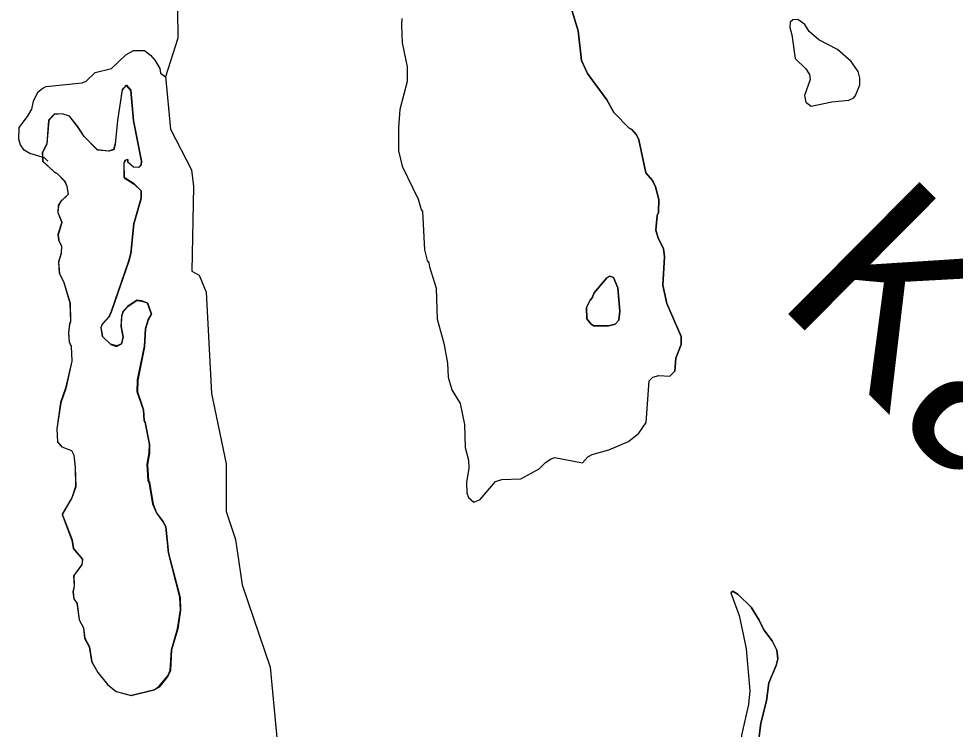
# Model space of a CAD drawing. Extents: x 642515 to 647219, y 6080136 to 6084356.
# Drawn here: x 645041.43 to 645069.94, y 6081015.81 to 6081037.42 of the extents above; entities that cross this region are included whole.
import ezdxf

# ---------------------------------------------------------------- set-up
doc = ezdxf.new("R2010")
doc.units = 0
doc.layers.add('Level 63', color=7, linetype='Continuous')

msp = doc.modelspace()

# ---------------------------------------------------------------- linework, layer by layer
at = {"layer": 'Level 63'}
msp.add_line((645044.4, 6081016.95), (645044.86, 6081016.83), dxfattribs=at)
for points in [[(645046.1, 6081038.32), (645046.26, 6081037.7), (645046.27, 6081036.82), (645045.9, 6081035.65)], [(645058.27, 6081037.65), (645058.46, 6081037.05), (645058.56, 6081036.15), (645058.74, 6081035.75), (645059.33, 6081034.95), (645059.54, 6081034.56), (645060.01, 6081034.09), (645060.09, 6081034.05), (645060.23, 6081033.88), (645060.3, 6081033.73), (645060.52, 6081032.73), (645060.72, 6081032.5), (645060.81, 6081032.3), (645060.91, 6081031.92), (645060.9, 6081031.52), (645060.86, 6081031.43), (645060.82, 6081030.98), (645060.89, 6081030.74), (645061.05, 6081030.43), (645061.08, 6081030.17), (645061.03, 6081029.31), (645061.16, 6081028.75), (645061.59, 6081027.75), (645061.59, 6081027.51), (645061.43, 6081027.09), (645061.4, 6081026.7), (645061.25, 6081026.54)], [(645060.81, 6081032.3), (645060.72, 6081032.5), (645060.52, 6081032.73), (645060.3, 6081033.73), (645060.23, 6081033.88), (645060.09, 6081034.05), (645060.01, 6081034.09), (645059.54, 6081034.56), (645059.33, 6081034.95), (645058.74, 6081035.75), (645058.56, 6081036.15), (645058.46, 6081037.05), (645058.27, 6081037.65)], [(645053.09, 6081037.42), (645053.08, 6081037.21), (645053.1, 6081036.68), (645053.25, 6081035.95), (645053.25, 6081035.51), (645053.03, 6081034.65), (645052.99, 6081034.11), (645052.99, 6081033.4), (645053.1, 6081032.93), (645053.59, 6081031.93), (645053.68, 6081031.61), (645053.72, 6081031.55), (645053.78, 6081030.39), (645053.86, 6081030.06), (645053.91, 6081029.99), (645053.93, 6081029.87), (645054.14, 6081029.22), (645054.17, 6081028.28), (645054.37, 6081027.55), (645054.48, 6081026.94), (645054.5, 6081026.51), (645054.61, 6081026.13), (645054.87, 6081025.71), (645055, 6081025.07), (645055.02, 6081024.37), (645055.12, 6081023.99), (645055.13, 6081023.75), (645055.06, 6081023.31), (645055.07, 6081023), (645055.12, 6081022.85), (645055.28, 6081022.71)], [(645053.09, 6081037.42), (645053.08, 6081037.21), (645053.1, 6081036.68), (645053.25, 6081035.95), (645053.25, 6081035.51), (645053.03, 6081034.65), (645052.99, 6081034.11), (645052.99, 6081033.4), (645053.1, 6081032.93), (645053.59, 6081031.93), (645053.68, 6081031.61), (645053.72, 6081031.55), (645053.78, 6081030.39), (645053.86, 6081030.06), (645053.91, 6081029.99), (645053.93, 6081029.87), (645054.14, 6081029.22), (645054.17, 6081028.28), (645054.37, 6081027.55), (645054.48, 6081026.94), (645054.5, 6081026.51), (645054.61, 6081026.13), (645054.87, 6081025.71), (645055, 6081025.07), (645055.02, 6081024.37), (645055.12, 6081023.99), (645055.13, 6081023.75), (645055.06, 6081023.31), (645055.07, 6081023), (645055.12, 6081022.85), (645055.28, 6081022.71), (645055.47, 6081022.79), (645055.94, 6081023.34), (645056.13, 6081023.4), (645056.71, 6081023.42), (645057.27, 6081023.73), (645057.46, 6081023.92), (645057.64, 6081024.03), (645057.75, 6081024.07), (645058.59, 6081023.91), (645058.75, 6081024.09), (645058.88, 6081024.16), (645059.39, 6081024.3), (645059.99, 6081024.56), (645060.3, 6081024.81), (645060.53, 6081025.14), (645060.62, 6081026.4), (645060.73, 6081026.51), (645060.91, 6081026.56), (645061.25, 6081026.54), (645061.4, 6081026.7), (645061.43, 6081027.09), (645061.59, 6081027.51), (645061.59, 6081027.75), (645061.16, 6081028.75), (645061.03, 6081029.31), (645061.08, 6081030.17), (645061.05, 6081030.43), (645060.89, 6081030.74), (645060.82, 6081030.98), (645060.86, 6081031.43), (645060.9, 6081031.52), (645060.91, 6081031.92), (645060.81, 6081032.3)], [(645066.35, 6081036.48), (645065.78, 6081036.77), (645065.49, 6081037.03), (645065.36, 6081037.24), (645065.14, 6081037.39), (645064.99, 6081037.38), (645064.91, 6081037.31), (645064.9, 6081037.15), (645064.96, 6081036.93), (645065.06, 6081036.21), (645065.39, 6081035.89), (645065.5, 6081035.72), (645065.52, 6081035.57), (645065.35, 6081035.08), (645065.39, 6081034.88), (645065.55, 6081034.76), (645066.18, 6081034.89), (645066.7, 6081034.94), (645066.85, 6081035.01), (645066.9, 6081035.08), (645067.03, 6081035.4), (645067.03, 6081035.61), (645066.98, 6081035.81), (645066.77, 6081036.11), (645066.35, 6081036.48)], [(645066.77, 6081036.11), (645066.35, 6081036.48), (645065.78, 6081036.77), (645065.49, 6081037.03), (645065.36, 6081037.24), (645065.14, 6081037.39), (645064.99, 6081037.38), (645064.91, 6081037.31), (645064.9, 6081037.15), (645064.96, 6081036.93), (645065.06, 6081036.21), (645065.39, 6081035.89), (645065.5, 6081035.72), (645065.52, 6081035.57), (645065.35, 6081035.08), (645065.39, 6081034.88), (645065.55, 6081034.76), (645066.18, 6081034.89), (645066.7, 6081034.94), (645066.85, 6081035.01), (645066.9, 6081035.08), (645067.03, 6081035.4), (645067.03, 6081035.61), (645066.98, 6081035.81), (645066.77, 6081036.11)], [(645042.32, 6081033.08), (645042.21, 6081033.18), (645041.77, 6081033.32), (645041.6, 6081033.42), (645041.48, 6081033.58), (645041.43, 6081033.75), (645041.44, 6081034.11), (645041.7, 6081034.44), (645041.83, 6081034.66), (645041.88, 6081034.91), (645042.01, 6081035.18), (645042.13, 6081035.28), (645042.26, 6081035.35), (645043.36, 6081035.47), (645043.48, 6081035.52), (645043.76, 6081035.78), (645044.25, 6081035.9), (645044.69, 6081036.32), (645044.92, 6081036.45), (645045.26, 6081036.45), (645045.44, 6081036.31), (645045.57, 6081036.16), (645045.72, 6081035.9), (645045.75, 6081035.76), (645045.9, 6081035.65)], [(645045.896, 6081035.655), (645046.054, 6081034.059), (645046.685, 6081032.819), (645046.754, 6081032.311), (645046.701, 6081029.74), (645046.922, 6081029.614), (645047.131, 6081029.1), (645047.294, 6081026.022), (645047.748, 6081023.88), (645047.745, 6081022.43), (645048.028, 6081021.576), (645048.233, 6081020.201), (645049.082, 6081017.693), (645049.372, 6081014.582)], [(645045.159, 6081031.953), (645045.158, 6081032.18), (645044.944, 6081032.393), (645044.643, 6081032.586), (645044.635, 6081033.033), (645044.674, 6081033.113), (645044.748, 6081033.134), (645044.755, 6081033.06), (645044.922, 6081032.907), (645045.089, 6081032.901), (645045.156, 6081032.968), (645045.169, 6081033.088), (645044.925, 6081034.316), (645044.842, 6081035.237), (645044.701, 6081035.391), (645044.581, 6081035.257), (645044.437, 6081034.321), (645044.366, 6081033.607), (645044.319, 6081033.439), (645044.166, 6081033.392), (645043.825, 6081033.425), (645043.417, 6081033.831), (645043.222, 6081034.144), (645042.974, 6081034.457), (645042.747, 6081034.523), (645042.506, 6081034.509), (645042.34, 6081034.328), (645042.289, 6081033.62), (645042.143, 6081033.339), (645042.15, 6081033.207)], [(645044.71, 6081035.39), (645044.58, 6081035.26), (645044.44, 6081034.32), (645044.37, 6081033.6), (645044.32, 6081033.43), (645044.17, 6081033.39), (645043.83, 6081033.42), (645043.42, 6081033.83), (645043.22, 6081034.14), (645042.98, 6081034.45), (645042.75, 6081034.52), (645042.51, 6081034.5), (645042.35, 6081034.32), (645042.29, 6081033.61), (645042.15, 6081033.34), (645042.16, 6081033.08), (645042.52, 6081032.75), (645042.6, 6081032.71), (645042.83, 6081032.47), (645042.89, 6081032.32), (645042.93, 6081032.07), (645042.71, 6081031.86), (645042.64, 6081031.72), (645042.62, 6081031.52), (645042.74, 6081031.22), (645042.63, 6081030.84), (645042.65, 6081030.67), (645042.73, 6081030.5), (645042.72, 6081030.28), (645042.64, 6081030.01), (645042.67, 6081029.67), (645042.8, 6081029.39), (645042.99, 6081028.77), (645043.01, 6081028.2), (645042.98, 6081028.12), (645042.94, 6081027.85), (645042.97, 6081027.59), (645043.03, 6081027.45), (645043.05, 6081027), (645042.86, 6081026.17), (645042.71, 6081025.73), (645042.59, 6081024.94), (645042.61, 6081024.54), (645042.74, 6081024.39), (645043.04, 6081024.28), (645043.11, 6081024.14), (645043.15, 6081023.77), (645043.17, 6081023.18), (645043.05, 6081022.84), (645042.75, 6081022.34), (645043.05, 6081021.56), (645043.09, 6081021.3), (645043.37, 6081020.97), (645043.35, 6081020.81), (645043.1, 6081020.47), (645043.12, 6081020.17), (645043.08, 6081019.98), (645043.11, 6081019.77), (645043.21, 6081019.63), (645043.27, 6081019.13), (645043.4, 6081018.89), (645043.44, 6081018.58), (645043.58, 6081018.31), (645043.65, 6081017.86), (645043.84, 6081017.53), (645044.14, 6081017.16), (645044.4, 6081016.95)], [(645044.71, 6081035.39), (645044.84, 6081035.24), (645044.92, 6081034.31), (645045.17, 6081033.08), (645045.16, 6081032.96), (645045.09, 6081032.89), (645044.92, 6081032.9), (645044.75, 6081033.05), (645044.75, 6081033.13), (645044.68, 6081033.11), (645044.63, 6081033.03), (645044.64, 6081032.58), (645044.94, 6081032.38), (645045.16, 6081032.18), (645045.16, 6081031.95), (645044.93, 6081031.18), (645044.84, 6081030.27), (645044.78, 6081030.04), (645044.25, 6081028.52), (645044.18, 6081028.35), (645043.98, 6081028.13), (645043.93, 6081028.02), (645043.98, 6081027.75), (645044.23, 6081027.51), (645044.41, 6081027.45), (645044.56, 6081027.53), (645044.61, 6081027.73), (645044.55, 6081028.05), (645044.57, 6081028.37), (645044.61, 6081028.52), (645044.75, 6081028.66), (645045.02, 6081028.85), (645045.18, 6081028.83), (645045.35, 6081028.77), (645045.47, 6081028.43), (645045.37, 6081028.25), (645045.29, 6081027.98), (645045.26, 6081027.44), (645045.05, 6081026.42), (645045.04, 6081026.07), (645045.23, 6081025.52), (645045.25, 6081025.19), (645045.28, 6081025.14), (645045.41, 6081024.47), (645045.41, 6081024.2), (645045.35, 6081023.86), (645045.38, 6081023.36), (645045.41, 6081023.32), (645045.52, 6081022.65), (645045.62, 6081022.39), (645045.83, 6081022.11), (645045.91, 6081021.96), (645045.99, 6081021.16), (645046.34, 6081019.81), (645046.35, 6081019.43), (645046.27, 6081018.86), (645046.08, 6081018.22), (645046.05, 6081017.59), (645045.97, 6081017.42), (645045.7, 6081017.09), (645045.56, 6081017), (645044.86, 6081016.83)], [(645042.15, 6081033.207), (645042.157, 6081033.086), (645042.512, 6081032.759), (645042.599, 6081032.713), (645042.826, 6081032.473), (645042.894, 6081032.326), (645042.934, 6081032.073), (645042.715, 6081031.865), (645042.635, 6081031.731), (645042.616, 6081031.524), (645042.737, 6081031.231), (645042.624, 6081030.85), (645042.645, 6081030.683), (645042.732, 6081030.503), (645042.726, 6081030.282), (645042.64, 6081030.022), (645042.661, 6081029.681), (645042.802, 6081029.394), (645042.991, 6081028.767), (645043.006, 6081028.206), (645042.973, 6081028.133), (645042.941, 6081027.859), (645042.968, 6081027.592), (645043.022, 6081027.458), (645043.05, 6081027.004), (645042.852, 6081026.176), (645042.7, 6081025.741), (645042.589, 6081024.946), (645042.61, 6081024.552), (645042.737, 6081024.399), (645043.038, 6081024.286), (645043.105, 6081024.139), (645043.147, 6081023.779), (645043.162, 6081023.191), (645043.043, 6081022.844), (645042.75, 6081022.349), (645043.053, 6081021.568), (645043.094, 6081021.301), (645043.369, 6081020.975), (645043.349, 6081020.821), (645043.103, 6081020.48), (645043.117, 6081020.172), (645043.085, 6081019.992), (645043.105, 6081019.772), (645043.199, 6081019.638), (645043.274, 6081019.138), (645043.402, 6081018.891), (645043.436, 6081018.577), (645043.577, 6081018.317), (645043.645, 6081017.863)], [(645043.645, 6081017.863), (645043.833, 6081017.53), (645044.135, 6081017.164), (645044.396, 6081016.957), (645044.857, 6081016.832), (645045.551, 6081017.008), (645045.698, 6081017.102), (645045.971, 6081017.43), (645046.044, 6081017.597), (645046.075, 6081018.218), (645046.26, 6081018.86), (645046.352, 6081019.434), (645046.337, 6081019.822), (645045.986, 6081021.17), (645045.904, 6081021.957), (645045.83, 6081022.111), (645045.622, 6081022.397), (645045.514, 6081022.651), (645045.405, 6081023.318), (645045.372, 6081023.365), (645045.343, 6081023.872), (645045.403, 6081024.213), (645045.408, 6081024.474), (645045.28, 6081025.148), (645045.246, 6081025.194), (645045.225, 6081025.522), (645045.036, 6081026.069), (645045.049, 6081026.429), (645045.253, 6081027.452), (645045.291, 6081027.986), (645045.37, 6081028.253), (645045.47, 6081028.434), (645045.349, 6081028.768), (645045.175, 6081028.834), (645045.021, 6081028.853), (645044.741, 6081028.666), (645044.615, 6081028.525), (645044.562, 6081028.378), (645044.549, 6081028.057), (645044.611, 6081027.73), (645044.558, 6081027.53), (645044.411, 6081027.463), (645044.224, 6081027.515), (645043.976, 6081027.748), (645043.935, 6081028.029), (645043.975, 6081028.136), (645044.181, 6081028.357), (645044.254, 6081028.524), (645044.784, 6081030.048), (645044.837, 6081030.275), (645044.934, 6081031.177), (645045.159, 6081031.953)], [(645059.53, 6081029.55), (645059.42, 6081029.59), (645059.33, 6081029.53), (645058.94, 6081029.08), (645058.88, 6081028.93), (645058.82, 6081028.86), (645058.71, 6081028.63), (645058.72, 6081028.29), (645058.85, 6081028.13), (645058.93, 6081028.08), (645059.38, 6081028.07), (645059.58, 6081028.13), (645059.69, 6081028.25), (645059.73, 6081028.52), (645059.66, 6081029.23), (645059.53, 6081029.55)], [(645059.53, 6081029.55), (645059.66, 6081029.23), (645059.73, 6081028.52), (645059.69, 6081028.25), (645059.58, 6081028.13), (645059.38, 6081028.07), (645058.93, 6081028.08), (645058.85, 6081028.13), (645058.72, 6081028.29), (645058.71, 6081028.63), (645058.82, 6081028.86), (645058.88, 6081028.93), (645058.94, 6081029.08), (645059.33, 6081029.53), (645059.42, 6081029.59), (645059.53, 6081029.55)], [(645055.28, 6081022.71), (645055.47, 6081022.79), (645055.94, 6081023.34), (645056.13, 6081023.4), (645056.71, 6081023.42), (645057.27, 6081023.73), (645057.46, 6081023.92), (645057.64, 6081024.03), (645057.75, 6081024.07), (645058.59, 6081023.91), (645058.75, 6081024.09), (645058.88, 6081024.16), (645059.39, 6081024.3), (645059.99, 6081024.56), (645060.3, 6081024.81), (645060.53, 6081025.14), (645060.62, 6081026.4), (645060.73, 6081026.51), (645060.91, 6081026.56), (645061.25, 6081026.54)], [(645063.1, 6081019.95), (645063.16, 6081020.01), (645063.33, 6081019.9), (645063.72, 6081019.52), (645063.97, 6081019.12), (645064.11, 6081018.83), (645064.36, 6081018.49), (645064.5, 6081018.21), (645064.53, 6081017.95), (645064.48, 6081017.74), (645064.26, 6081017.22), (645064.19, 6081016.67), (645064.02, 6081015.99), (645063.97, 6081015.59), (645063.95, 6081014.36), (645064.04, 6081013.55), (645064, 6081013.22)], [(645063.97, 6081015.59), (645064.02, 6081015.99), (645064.19, 6081016.67), (645064.26, 6081017.22), (645064.48, 6081017.74), (645064.53, 6081017.95), (645064.5, 6081018.21), (645064.36, 6081018.49), (645064.11, 6081018.83), (645063.97, 6081019.12), (645063.72, 6081019.52), (645063.33, 6081019.9), (645063.16, 6081020.01), (645063.1, 6081019.95), (645063.36, 6081019.26), (645063.49, 6081018.65), (645063.57, 6081018.25), (645063.68, 6081016.97), (645063.64, 6081016.56), (645063.43, 6081015.63)], [(645063.1, 6081019.95), (645063.36, 6081019.26), (645063.49, 6081018.65), (645063.57, 6081018.25), (645063.68, 6081016.97), (645063.64, 6081016.56), (645063.43, 6081015.63), (645063.44, 6081014.55), (645063.42, 6081014.1), (645063.28, 6081013.67), (645063.27, 6081013.42), (645063.36, 6081012.72), (645063.33, 6081012.33), (645063.23, 6081012.02), (645063.22, 6081011.66), (645063.14, 6081011.07), (645063.26, 6081009.33), (645063.33, 6081009.01), (645063.41, 6081008.9), (645063.49, 6081008.87)]]:
    msp.add_lwpolyline(points, dxfattribs=at)

# ---------------------------------------------------------------- texts
msp.add_text('Kawawachikamach', height=5.66682, rotation=315.1735, dxfattribs=at).set_placement((645064.41, 6081028.87))

doc.saveas('drawing.dxf')
